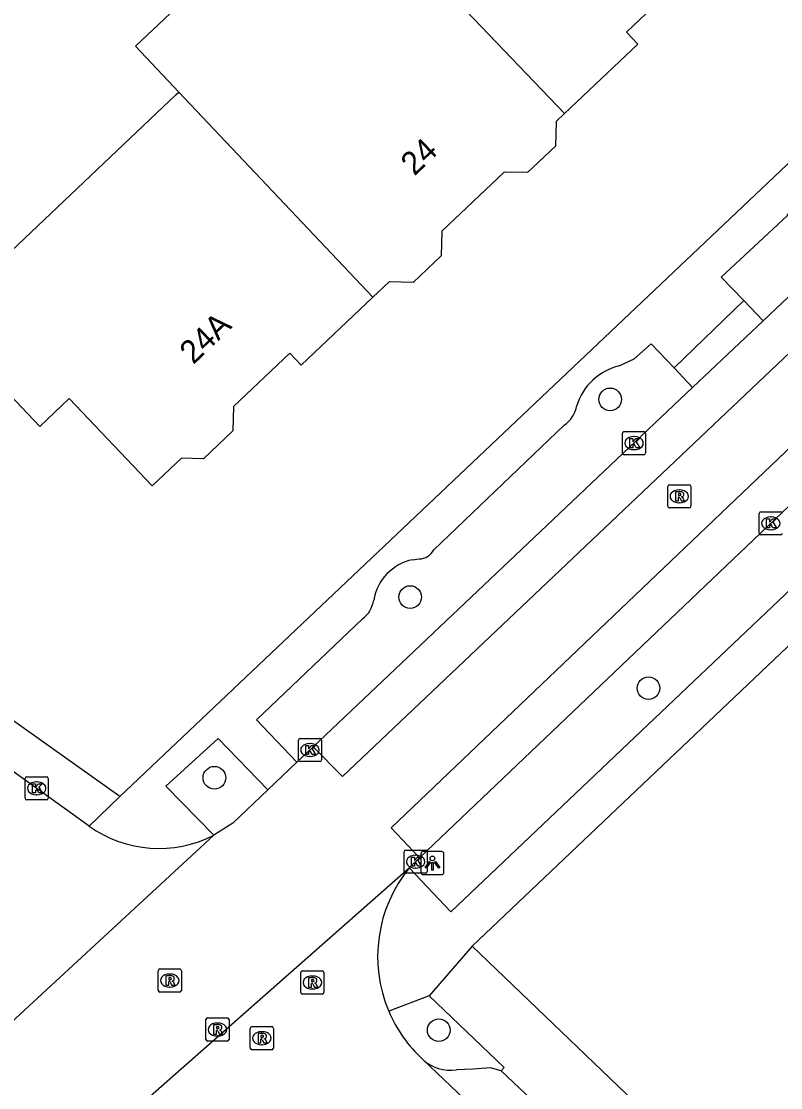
# Model space of a CAD drawing. Extents: x 161772 to 163123, y 383092 to 383917.
# Drawn here: x 162731.8 to 162764.59, y 383741.69 to 383787.78 of the extents above; entities that cross this region are included whole.
import ezdxf

# ---------------------------------------------------------------- set-up
doc = ezdxf.new("R2010")
doc.units = 0
for name, color, linetype in [('IMGEO_Boom', 7, 'Continuous'), ('IMGEO_Kolk', 7, 'Continuous'), ('IMGEO_Lichtpunt', 7, 'Continuous'), ('IMGEO_Pand', 7, 'Continuous'), ('IMGEO_Pand_nummerreeks', 7, 'Continuous'), ('IMGEO_Parkeervlak_open', 7, 'Continuous'), ('IMGEO_Rijbaan_lokaal_gesloten', 7, 'Continuous'), ('IMGEO_Rijbaan_lokaal_open', 7, 'Continuous'), ('IMGEO_Rioolput', 7, 'Continuous'), ('IMGEO_Voetpad_open', 7, 'Continuous')]:
    doc.layers.add(name, color=color, linetype=linetype)

msp = doc.modelspace()

# ---------------------------------------------------------------- linework, layer by layer
at = {"layer": 'IMGEO_Boom'}
for centre in [(162757.227, 383771.442), (162748.59, 383762.898), (162758.881, 383758.96), (162740.133, 383755.09), (162749.823, 383744.183)]:
    msp.add_circle(centre, 0.489, dxfattribs=at)
at = {"layer": 'IMGEO_Kolk'}
for p, q in [((162757.756, 383769.125), (162757.756, 383769.977)), ((162757.831, 383770.051), (162758.683, 383770.051)), ((162758.244, 383769.831), (162758.269, 383769.831)), ((162758.757, 383769.977), (162758.757, 383769.125)), ((162758.267, 383769.271), (162758.242, 383769.271)), ((162758.683, 383769.051), (162757.831, 383769.051)), ((162763.662, 383765.657), (162763.662, 383766.509)), ((162763.737, 383766.583), (162764.589, 383766.583)), ((162764.15, 383766.363), (162764.175, 383766.363)), ((162764.589, 383765.583), (162763.737, 383765.583)), ((162764.173, 383765.803), (162764.148, 383765.803)), ((162743.76, 383755.862), (162743.76, 383756.714)), ((162743.835, 383756.788), (162744.687, 383756.788)), ((162744.248, 383756.568), (162744.273, 383756.568)), ((162744.761, 383756.714), (162744.761, 383755.862)), ((162744.271, 383756.008), (162744.246, 383756.008)), ((162744.687, 383755.788), (162743.835, 383755.788)), ((162731.958, 383754.205), (162731.958, 383755.057)), ((162732.033, 383755.131), (162732.885, 383755.131)), ((162732.959, 383755.057), (162732.959, 383754.205)), ((162732.446, 383754.911), (162732.471, 383754.911)), ((162732.885, 383754.131), (162732.033, 383754.131)), ((162732.469, 383754.351), (162732.444, 383754.351)), ((162748.325, 383751.037), (162748.325, 383751.889)), ((162748.4, 383751.963), (162749.252, 383751.963)), ((162748.813, 383751.743), (162748.838, 383751.743)), ((162749.326, 383751.889), (162749.326, 383751.037)), ((162749.252, 383750.963), (162748.4, 383750.963)), ((162748.836, 383751.183), (162748.811, 383751.183))]:
    msp.add_line(p, q, dxfattribs=at)
for points in [[(162757.756, 383769.125), (162757.756, 383769.977)], [(162757.831, 383770.051), (162758.683, 383770.051)], [(162758.077, 383769.751), (162758.2, 383769.751), (162758.2, 383769.6), (162758.33, 383769.751), (162758.494, 383769.751), (162758.348, 383769.6), (162758.501, 383769.351), (162758.349, 383769.351), (162758.264, 383769.515), (162758.2, 383769.448), (162758.2, 383769.351), (162758.077, 383769.351), (162758.077, 383769.751)], [(162758.757, 383769.977), (162758.757, 383769.125)], [(162758.683, 383769.051), (162757.831, 383769.051)], [(162763.662, 383765.657), (162763.662, 383766.509)], [(162763.737, 383766.583), (162764.589, 383766.583)], [(162763.983, 383766.283), (162764.106, 383766.283), (162764.106, 383766.132), (162764.236, 383766.283), (162764.4, 383766.283), (162764.254, 383766.132), (162764.407, 383765.883), (162764.255, 383765.883), (162764.17, 383766.047), (162764.106, 383765.98), (162764.106, 383765.883), (162763.983, 383765.883), (162763.983, 383766.283)], [(162764.589, 383765.583), (162763.737, 383765.583)], [(162743.76, 383755.862), (162743.76, 383756.714)], [(162743.835, 383756.788), (162744.687, 383756.788)], [(162744.081, 383756.488), (162744.204, 383756.488), (162744.204, 383756.337), (162744.334, 383756.488), (162744.498, 383756.488), (162744.352, 383756.337), (162744.505, 383756.088), (162744.353, 383756.088), (162744.268, 383756.252), (162744.204, 383756.185), (162744.204, 383756.088), (162744.081, 383756.088), (162744.081, 383756.488)], [(162744.761, 383756.714), (162744.761, 383755.862)], [(162744.687, 383755.788), (162743.835, 383755.788)], [(162731.958, 383754.205), (162731.958, 383755.057)], [(162732.033, 383755.131), (162732.885, 383755.131)], [(162732.959, 383755.057), (162732.959, 383754.205)], [(162732.279, 383754.831), (162732.402, 383754.831), (162732.402, 383754.68), (162732.532, 383754.831), (162732.696, 383754.831), (162732.55, 383754.68), (162732.703, 383754.431), (162732.551, 383754.431), (162732.466, 383754.595), (162732.402, 383754.528), (162732.402, 383754.431), (162732.279, 383754.431), (162732.279, 383754.831)], [(162732.885, 383754.131), (162732.033, 383754.131)], [(162748.325, 383751.037), (162748.325, 383751.889)], [(162748.4, 383751.963), (162749.252, 383751.963)], [(162749.326, 383751.889), (162749.326, 383751.037)], [(162748.646, 383751.663), (162748.769, 383751.663), (162748.769, 383751.512), (162748.899, 383751.663), (162749.063, 383751.663), (162748.917, 383751.512), (162749.07, 383751.263), (162748.918, 383751.263), (162748.833, 383751.427), (162748.769, 383751.36), (162748.769, 383751.263), (162748.646, 383751.263), (162748.646, 383751.663)], [(162749.252, 383750.963), (162748.4, 383750.963)]]:
    msp.add_lwpolyline(points, dxfattribs=at)
for centre, start, end in [((162757.833, 383769.975), 91.552, 178.448), ((162757.833, 383769.975), 91.552, 178.448), ((162758.681, 383769.975), 1.552, 88.448), ((162758.681, 383769.975), 1.552, 88.448), ((162757.833, 383769.127), 181.552, 268.448), ((162757.833, 383769.127), 181.552, 268.448), ((162758.681, 383769.127), 271.552, 358.448), ((162758.681, 383769.127), 271.552, 358.448), ((162763.739, 383766.507), 91.552, 178.448), ((162763.739, 383766.507), 91.552, 178.448), ((162764.587, 383766.507), 1.552, 88.448), ((162764.587, 383766.507), 1.552, 88.448), ((162763.739, 383765.659), 181.552, 268.448), ((162763.739, 383765.659), 181.552, 268.448), ((162764.587, 383765.659), 271.552, 358.448), ((162764.587, 383765.659), 271.552, 358.448), ((162743.837, 383756.712), 91.552, 178.448), ((162743.837, 383756.712), 91.552, 178.448), ((162744.685, 383756.712), 1.552, 88.448), ((162744.685, 383756.712), 1.552, 88.448), ((162743.837, 383755.864), 181.552, 268.448), ((162743.837, 383755.864), 181.552, 268.448), ((162744.685, 383755.864), 271.552, 358.448), ((162744.685, 383755.864), 271.552, 358.448), ((162732.035, 383755.055), 91.552, 178.448), ((162732.035, 383755.055), 91.552, 178.448), ((162732.883, 383755.055), 1.552, 88.448), ((162732.883, 383755.055), 1.552, 88.448), ((162732.035, 383754.207), 181.552, 268.448), ((162732.035, 383754.207), 181.552, 268.448), ((162732.883, 383754.207), 271.552, 358.448), ((162732.883, 383754.207), 271.552, 358.448), ((162748.402, 383751.887), 91.552, 178.448), ((162748.402, 383751.887), 91.552, 178.448), ((162749.25, 383751.887), 1.552, 88.448), ((162749.25, 383751.887), 1.552, 88.448), ((162748.402, 383751.039), 181.552, 268.448), ((162748.402, 383751.039), 181.552, 268.448), ((162749.25, 383751.039), 271.552, 358.448), ((162749.25, 383751.039), 271.552, 358.448)]:
    msp.add_arc(centre, 0.0765, start, end, dxfattribs=at)
for centre, major_axis, ratio, start_param, end_param in [((162758.243, 383769.551), (-0.387, 0.002), 0.722429, 4.712389, 7.853982), ((162758.268, 383769.551), (-0.39, 0.002), 0.717154, 1.570796, 4.712389), ((162764.149, 383766.083), (-0.387, 0.002), 0.722429, 4.712389, 7.853982), ((162764.174, 383766.083), (-0.39, 0.002), 0.717154, 1.570796, 4.712389), ((162744.247, 383756.288), (-0.387, 0.002), 0.722429, 4.712389, 7.853982), ((162744.272, 383756.288), (-0.39, 0.002), 0.717154, 1.570796, 4.712389), ((162732.445, 383754.631), (-0.387, 0.002), 0.722429, 4.712389, 7.853982), ((162732.47, 383754.631), (-0.39, 0.002), 0.717154, 1.570796, 4.712389), ((162748.812, 383751.463), (-0.387, 0.002), 0.722429, 4.712389, 7.853982), ((162748.837, 383751.463), (-0.39, 0.002), 0.717154, 1.570796, 4.712389)]:
    msp.add_ellipse(centre, major_axis=major_axis, ratio=ratio, start_param=start_param, end_param=end_param, dxfattribs=at)
at = {"layer": 'IMGEO_Lichtpunt'}
for p, q in [((162749.052, 383751.805), (162749.052, 383750.998)), ((162749.052, 383751.805), (162749.052, 383750.998)), ((162749.954, 383751.9), (162749.146, 383751.9)), ((162749.954, 383751.9), (162749.146, 383751.9)), ((162750.048, 383750.998), (162750.048, 383751.805)), ((162750.048, 383750.998), (162750.048, 383751.805)), ((162749.146, 383750.904), (162749.954, 383750.904)), ((162749.146, 383750.904), (162749.954, 383750.904))]:
    msp.add_line(p, q, dxfattribs=at)
for points in [[(162749.426, 383751.469), (162749.465, 383751.441), (162749.277, 383751.179), (162749.239, 383751.206), (162749.426, 383751.469)], [(162749.528, 383751.421), (162749.575, 383751.421), (162749.575, 383751.099), (162749.528, 383751.099), (162749.528, 383751.421)], [(162749.638, 383751.441), (162749.676, 383751.468), (162749.863, 383751.206), (162749.824, 383751.178), (162749.638, 383751.441)]]:
    msp.add_lwpolyline(points, dxfattribs=at)
msp.add_circle((162749.551, 383751.603), 0.0994, dxfattribs=at)
for centre, start, end in [((162749.146, 383751.805), 90, 180), ((162749.146, 383751.805), 90, 180), ((162749.954, 383751.805), 0, 90), ((162749.954, 383751.805), 0, 90), ((162749.146, 383750.998), 180, 270), ((162749.146, 383750.998), 180, 270), ((162749.954, 383750.998), 270, 0), ((162749.954, 383750.998), 270, 360)]:
    msp.add_arc(centre, 0.0946, start, end, dxfattribs=at)
at = {"layer": 'IMGEO_Pand'}
for points in [[(162755.254, 383783.79), (162758.422, 383786.795), (162757.926, 383787.318), (162760.422, 383789.685), (162761.382, 383789.659), (162762.578, 383790.793), (162762.605, 383791.829), (162763.84, 383793), (162760.101, 383796.943), (162759.116, 383796.01), (162754.995, 383800.355), (162748.298, 383794.004), (162746.551, 383795.848), (162746.791, 383796.076), (162745.216, 383797.738)], [(162738.599, 383784.717), (162736.721, 383786.705), (162740.233, 383790.036), (162740.508, 383790.297), (162742.359, 383788.345), (162745.435, 383791.262), (162743.673, 383793.119), (162743.52, 383792.974), (162741.944, 383794.635), (162743.489, 383796.101)], [(162743.489, 383796.101), (162755.254, 383783.79)], [(162746.973, 383775.852), (162743.881, 383772.92), (162743.394, 383773.433), (162740.963, 383771.127), (162740.935, 383770.077), (162739.669, 383768.876), (162738.717, 383768.901), (162737.449, 383767.7), (162733.864, 383771.48), (162732.589, 383770.271), (162728.223, 383774.875), (162738.488, 383784.611), (162738.599, 383784.717)], [(162738.599, 383784.717), (162746.973, 383775.852)], [(162755.254, 383783.79), (162754.888, 383783.443), (162754.86, 383782.387), (162753.649, 383781.239), (162752.654, 383781.265), (162749.955, 383778.706), (162749.927, 383777.648), (162748.716, 383776.498), (162747.683, 383776.526), (162746.973, 383775.852)]]:
    msp.add_lwpolyline(points, dxfattribs=at)
at = {"layer": 'IMGEO_Parkeervlak_open'}
msp.add_lwpolyline([(162752.521, 383742.427), (162752.051, 383742.553), (162751.305, 383742.496), (162750.586, 383742.468)], dxfattribs=at)
msp.add_arc((162750.317, 383744.181), 1.734, 226.9916, 278.9305, dxfattribs=at)
at = {"layer": 'IMGEO_Rijbaan_lokaal_gesloten'}
for points in [[(162763.84, 383774.841), (162776.793, 383787.116)], [(162777.982, 383785.8), (162745.663, 383755.144), (162744.4, 383756.42)], [(162748.992, 383751.624), (162747.766, 383752.922), (162779.964, 383783.649)], [(162760.789, 383771.951), (162763.84, 383774.841)], [(162748.992, 383751.624), (162770.636, 383772.254)], [(162744.4, 383756.42), (162760.789, 383771.951)]]:
    msp.add_lwpolyline(points, dxfattribs=at)
at = {"layer": 'IMGEO_Rijbaan_lokaal_open'}
for points in [[(162734.733, 383752.998), (162727.128, 383758.461)], [(162744.4, 383756.42), (162743.698, 383755.755)], [(162742.438, 383754.56), (162743.698, 383755.755)], [(162742.438, 383754.56), (162740.927, 383753.129), (162740.106, 383752.604)], [(162728.723, 383742.467), (162730.02, 383743.29), (162740.106, 383752.604)], [(162748.551, 383751.195), (162748.992, 383751.624)], [(162732.742, 383737.254), (162748.551, 383751.195)], [(162749.134, 383742.913), (162752.463, 383739.749)]]:
    msp.add_lwpolyline(points, dxfattribs=at)
for centre, radius, start, end in [((162737.742, 383757.203), 5.171, 234.4112, 297.2008), ((162753.242, 383747.363), 6.057, 140.7572, 202.9645), ((162753.226, 383747.354), 6.039, 202.9421, 227.3399)]:
    msp.add_arc(centre, radius, start, end, dxfattribs=at)
at = {"layer": 'IMGEO_Rioolput'}
for p, q in [((162759.711, 383766.825), (162759.711, 383767.677)), ((162759.786, 383767.751), (162760.638, 383767.751)), ((162760.199, 383767.531), (162760.224, 383767.531)), ((162760.712, 383767.677), (162760.712, 383766.825)), ((162760.222, 383766.971), (162760.197, 383766.971)), ((162760.638, 383766.751), (162759.786, 383766.751)), ((162737.706, 383745.898), (162737.706, 383746.75)), ((162737.781, 383746.824), (162738.633, 383746.824)), ((162738.707, 383746.75), (162738.707, 383745.898)), ((162743.865, 383745.813), (162743.865, 383746.665)), ((162743.94, 383746.739), (162744.792, 383746.739)), ((162744.866, 383746.665), (162744.866, 383745.813)), ((162738.194, 383746.604), (162738.219, 383746.604)), ((162744.353, 383746.519), (162744.378, 383746.519)), ((162738.633, 383745.824), (162737.781, 383745.824)), ((162738.217, 383746.044), (162738.192, 383746.044)), ((162744.792, 383745.739), (162743.94, 383745.739)), ((162744.376, 383745.959), (162744.351, 383745.959)), ((162739.764, 383743.783), (162739.764, 383744.635)), ((162739.839, 383744.709), (162740.691, 383744.709)), ((162740.252, 383744.489), (162740.277, 383744.489)), ((162740.765, 383744.635), (162740.765, 383743.783)), ((162740.275, 383743.929), (162740.25, 383743.929)), ((162741.685, 383743.406), (162741.685, 383744.258)), ((162741.76, 383744.332), (162742.612, 383744.332)), ((162742.173, 383744.112), (162742.198, 383744.112)), ((162742.686, 383744.258), (162742.686, 383743.406)), ((162740.691, 383743.709), (162739.839, 383743.709)), ((162742.196, 383743.552), (162742.171, 383743.552)), ((162742.612, 383743.332), (162741.76, 383743.332))]:
    msp.add_line(p, q, dxfattribs=at)
for points in [[(162759.711, 383766.825), (162759.711, 383767.677)], [(162759.786, 383767.751), (162760.638, 383767.751)], [(162760.3, 383767.449), (162760.048, 383767.451), (162760.048, 383767.051)], [(162760.712, 383767.677), (162760.712, 383766.825)], [(162760.048, 383767.051), (162760.172, 383767.051), (162760.172, 383767.213), (162760.183, 383767.213)], [(162760.226, 383767.37), (162760.172, 383767.37), (162760.172, 383767.289)], [(162760.172, 383767.289), (162760.224, 383767.289)], [(162760.23, 383767.184), (162760.301, 383767.051), (162760.441, 383767.051), (162760.376, 383767.177)], [(162760.638, 383766.751), (162759.786, 383766.751)], [(162737.706, 383745.898), (162737.706, 383746.75)], [(162737.781, 383746.824), (162738.633, 383746.824)], [(162738.707, 383746.75), (162738.707, 383745.898)], [(162743.865, 383745.813), (162743.865, 383746.665)], [(162743.94, 383746.739), (162744.792, 383746.739)], [(162744.866, 383746.665), (162744.866, 383745.813)], [(162738.295, 383746.522), (162738.043, 383746.524), (162738.043, 383746.124)], [(162738.043, 383746.124), (162738.167, 383746.124), (162738.167, 383746.286), (162738.178, 383746.286)], [(162738.221, 383746.443), (162738.167, 383746.443), (162738.167, 383746.362)], [(162738.167, 383746.362), (162738.219, 383746.362)], [(162738.225, 383746.257), (162738.296, 383746.124), (162738.436, 383746.124), (162738.371, 383746.25)], [(162744.454, 383746.437), (162744.202, 383746.439), (162744.202, 383746.039)], [(162744.202, 383746.039), (162744.326, 383746.039), (162744.326, 383746.201), (162744.337, 383746.201)], [(162744.38, 383746.358), (162744.326, 383746.358), (162744.326, 383746.277)], [(162744.326, 383746.277), (162744.378, 383746.277)], [(162738.633, 383745.824), (162737.781, 383745.824)], [(162744.792, 383745.739), (162743.94, 383745.739)], [(162744.384, 383746.172), (162744.455, 383746.039), (162744.595, 383746.039), (162744.53, 383746.165)], [(162739.764, 383743.783), (162739.764, 383744.635)], [(162739.839, 383744.709), (162740.691, 383744.709)], [(162740.353, 383744.407), (162740.101, 383744.409), (162740.101, 383744.009)], [(162740.765, 383744.635), (162740.765, 383743.783)], [(162740.101, 383744.009), (162740.225, 383744.009), (162740.225, 383744.171), (162740.236, 383744.171)], [(162740.279, 383744.328), (162740.225, 383744.328), (162740.225, 383744.247)], [(162740.225, 383744.247), (162740.277, 383744.247)], [(162740.283, 383744.142), (162740.354, 383744.009), (162740.494, 383744.009), (162740.429, 383744.135)], [(162741.685, 383743.406), (162741.685, 383744.258)], [(162741.76, 383744.332), (162742.612, 383744.332)], [(162742.274, 383744.03), (162742.022, 383744.032), (162742.022, 383743.632)], [(162742.2, 383743.951), (162742.146, 383743.951), (162742.146, 383743.87)], [(162742.686, 383744.258), (162742.686, 383743.406)], [(162740.691, 383743.709), (162739.839, 383743.709)], [(162742.022, 383743.632), (162742.146, 383743.632), (162742.146, 383743.794), (162742.157, 383743.794)], [(162742.146, 383743.87), (162742.198, 383743.87)], [(162742.204, 383743.765), (162742.275, 383743.632), (162742.415, 383743.632), (162742.35, 383743.758)], [(162742.612, 383743.332), (162741.76, 383743.332)]]:
    msp.add_lwpolyline(points, dxfattribs=at)
for centre, radius, start, end in [((162759.788, 383767.675), 0.0765, 91.552, 178.448), ((162759.788, 383767.675), 0.0765, 91.552, 178.448), ((162760.299, 383767.339), 0.109, 350.3612, 89.416), ((162760.636, 383767.675), 0.0765, 1.552, 88.448), ((162760.636, 383767.675), 0.0765, 1.552, 88.448), ((162760.182, 383767.16), 0.0533, 26.0293, 88.6989), ((162760.208, 383767.478), 0.19, 274.7715, 282.9687), ((162760.232, 383767.274), 0.0964, 77.0061, 93.1865), ((162760.246, 383767.331), 0.0378, 276.6634, 79.6772), ((162760.297, 383767.339), 0.112, 277.5842, 350.9817), ((162760.281, 383767.124), 0.108, 29.5134, 73.7905), ((162759.788, 383766.827), 0.0765, 181.552, 268.448), ((162759.788, 383766.827), 0.0765, 181.552, 268.448), ((162760.636, 383766.827), 0.0765, 271.552, 358.448), ((162760.636, 383766.827), 0.0765, 271.552, 358.448), ((162737.783, 383746.748), 0.0765, 91.552, 178.448), ((162737.783, 383746.748), 0.0765, 91.552, 178.448), ((162738.631, 383746.748), 0.0765, 1.552, 88.448), ((162738.631, 383746.748), 0.0765, 1.552, 88.448), ((162743.942, 383746.663), 0.0765, 91.552, 178.448), ((162743.942, 383746.663), 0.0765, 91.552, 178.448), ((162744.79, 383746.663), 0.0765, 1.552, 88.448), ((162744.79, 383746.663), 0.0765, 1.552, 88.448), ((162738.177, 383746.233), 0.0533, 26.0293, 88.6989), ((162738.203, 383746.551), 0.19, 274.7715, 282.9687), ((162738.227, 383746.347), 0.0964, 77.0061, 93.1865), ((162738.241, 383746.404), 0.0378, 276.6634, 79.6772), ((162738.294, 383746.412), 0.109, 350.3612, 89.416), ((162738.292, 383746.412), 0.112, 277.5842, 350.9817), ((162738.276, 383746.197), 0.108, 29.5134, 73.7905), ((162744.336, 383746.148), 0.0533, 26.0293, 88.6989), ((162744.362, 383746.466), 0.19, 274.7715, 282.9687), ((162744.386, 383746.262), 0.0964, 77.0061, 93.1865), ((162744.4, 383746.319), 0.0378, 276.6634, 79.6772), ((162744.453, 383746.327), 0.109, 350.3612, 89.416), ((162744.451, 383746.327), 0.112, 277.5842, 350.9817), ((162744.435, 383746.112), 0.108, 29.5134, 73.7905), ((162737.783, 383745.9), 0.0765, 181.552, 268.448), ((162737.783, 383745.9), 0.0765, 181.552, 268.448), ((162738.631, 383745.9), 0.0765, 271.552, 358.448), ((162738.631, 383745.9), 0.0765, 271.552, 358.448), ((162743.942, 383745.815), 0.0765, 181.552, 268.448), ((162743.942, 383745.815), 0.0765, 181.552, 268.448), ((162744.79, 383745.815), 0.0765, 271.552, 358.448), ((162744.79, 383745.815), 0.0765, 271.552, 358.448), ((162739.841, 383744.633), 0.0765, 91.552, 178.448), ((162739.841, 383744.633), 0.0765, 91.552, 178.448), ((162740.352, 383744.297), 0.109, 350.3612, 89.416), ((162740.689, 383744.633), 0.0765, 1.552, 88.448), ((162740.689, 383744.633), 0.0765, 1.552, 88.448), ((162740.235, 383744.118), 0.0533, 26.0293, 88.6989), ((162740.261, 383744.436), 0.19, 274.7715, 282.9687), ((162740.285, 383744.232), 0.0964, 77.0061, 93.1865), ((162740.299, 383744.289), 0.0378, 276.6634, 79.6772), ((162740.35, 383744.297), 0.112, 277.5842, 350.9817), ((162740.334, 383744.082), 0.108, 29.5134, 73.7905), ((162741.762, 383744.256), 0.0765, 91.552, 178.448), ((162741.762, 383744.256), 0.0765, 91.552, 178.448), ((162742.206, 383743.855), 0.0964, 77.0061, 93.1865), ((162742.22, 383743.912), 0.0378, 276.6634, 79.6772), ((162742.273, 383743.92), 0.109, 350.3612, 89.416), ((162742.271, 383743.92), 0.112, 277.5842, 350.9817), ((162742.61, 383744.256), 0.0765, 1.552, 88.448), ((162742.61, 383744.256), 0.0765, 1.552, 88.448), ((162739.841, 383743.785), 0.0765, 181.552, 268.448), ((162739.841, 383743.785), 0.0765, 181.552, 268.448), ((162740.689, 383743.785), 0.0765, 271.552, 358.448), ((162740.689, 383743.785), 0.0765, 271.552, 358.448), ((162742.156, 383743.741), 0.0533, 26.0293, 88.6989), ((162742.182, 383744.059), 0.19, 274.7715, 282.9687), ((162742.255, 383743.705), 0.108, 29.5134, 73.7905), ((162741.762, 383743.408), 0.0765, 181.552, 268.448), ((162741.762, 383743.408), 0.0765, 181.552, 268.448), ((162742.61, 383743.408), 0.0765, 271.552, 358.448), ((162742.61, 383743.408), 0.0765, 271.552, 358.448)]:
    msp.add_arc(centre, radius, start, end, dxfattribs=at)
for centre, major_axis, ratio, start_param, end_param in [((162760.198, 383767.251), (-0.387, 0.002), 0.722429, 4.712389, 7.853982), ((162760.223, 383767.251), (-0.39, 0.002), 0.717154, 1.570796, 4.712389), ((162738.193, 383746.324), (-0.387, 0.002), 0.722429, 4.712389, 7.853982), ((162738.218, 383746.324), (-0.39, 0.002), 0.717154, 1.570796, 4.712389), ((162744.352, 383746.239), (-0.387, 0.002), 0.722429, 4.712389, 7.853982), ((162744.377, 383746.239), (-0.39, 0.002), 0.717154, 1.570796, 4.712389), ((162740.251, 383744.209), (-0.387, 0.002), 0.722429, 4.712389, 7.853982), ((162740.276, 383744.209), (-0.39, 0.002), 0.717154, 1.570796, 4.712389), ((162742.172, 383743.832), (-0.387, 0.002), 0.722429, 4.712389, 7.853982), ((162742.197, 383743.832), (-0.39, 0.002), 0.717154, 1.570796, 4.712389)]:
    msp.add_ellipse(centre, major_axis=major_axis, ratio=ratio, start_param=start_param, end_param=end_param, dxfattribs=at)
at = {"layer": 'IMGEO_Voetpad_open'}
for points in [[(162736.047, 383754.285), (162625.12, 383833.199)], [(162778.448, 383794.471), (162736.047, 383754.285)], [(162788.661, 383783.338), (162751.261, 383747.803)], [(162762.995, 383775.714), (162762.02, 383776.722), (162764.877, 383779.379), (162765.385, 383780.256)], [(162759.985, 383772.803), (162762.995, 383775.714)], [(162762.995, 383775.714), (162763.84, 383774.841)], [(162757.615, 383772.885), (162758.266, 383773.199), (162759.002, 383773.847), (162759.985, 383772.803)], [(162760.789, 383771.951), (162759.985, 383772.803)], [(162770.636, 383772.254), (162772.458, 383770.298), (162750.338, 383749.296), (162748.551, 383751.195)], [(162749.609, 383764.935), (162755.244, 383770.323)], [(162748.694, 383764.513), (162748.975, 383764.545)], [(162743.698, 383755.755), (162741.953, 383757.596), (162746.524, 383761.95)], [(162740.106, 383752.604), (162738.042, 383754.73), (162740.29, 383756.789), (162742.438, 383754.56)], [(162736.047, 383754.285), (162734.733, 383752.998)], [(162751.261, 383747.803), (162749.412, 383745.661)], [(162751.261, 383747.803), (162809.019, 383692.391), (162817.744, 383684.215)], [(162749.412, 383745.661), (162747.665, 383745)], [(162749.412, 383745.661), (162752.648, 383742.561), (162752.521, 383742.427)], [(162752.521, 383742.427), (162768.661, 383727.148)]]:
    msp.add_lwpolyline(points, dxfattribs=at)
for centre, radius, start, end in [((162758.21, 383770.415), 2.541, 103.5486, 162.6353), ((162754.489, 383771.401), 1.316, 305.0086, 350.0403), ((162748.951, 383765.295), 0.75, 271.8652, 331.3296), ((162749.138, 383762.405), 2.154, 101.8939, 170.3789), ((162745.774, 383762.956), 1.255, 306.7225, 351.2466)]:
    msp.add_arc(centre, radius, start, end, dxfattribs=at)

# ---------------------------------------------------------------- texts
at = {"layer": 'IMGEO_Pand_nummerreeks'}
for s, rotation, p in [('24', 43.7854, (162748.772, 383781.068)), ('24A', 44.0089, (162739.225, 383772.92))]:
    msp.add_text(s, height=1, rotation=rotation, dxfattribs=at).set_placement(p)

doc.saveas('drawing.dxf')
